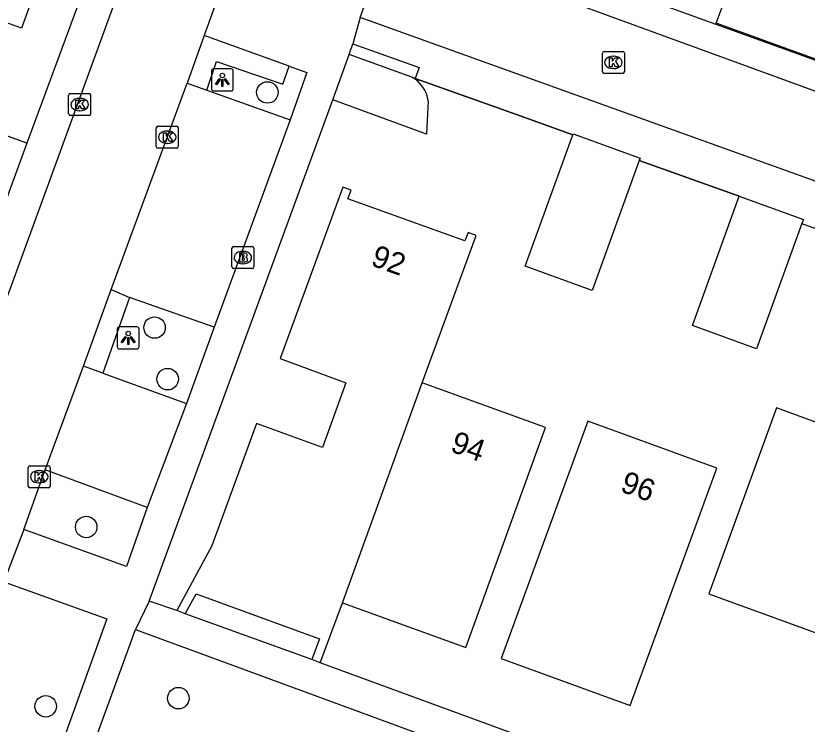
# Model space of a CAD drawing. Extents: x 155275 to 156263, y 382654 to 383635.
# Drawn here: x 156008.18 to 156044.2, y 383111.39 to 383143.62 of the extents above; entities that cross this region are included whole.
import ezdxf

# ---------------------------------------------------------------- set-up
doc = ezdxf.new("R2010")
doc.units = 0
for name, color, linetype in [('IMGEO_Boom', 7, 'Continuous'), ('IMGEO_Brandkraan', 7, 'Continuous'), ('IMGEO_Haag', 7, 'Continuous'), ('IMGEO_Hek', 7, 'Continuous'), ('IMGEO_Kolk', 7, 'Continuous'), ('IMGEO_Lichtpunt', 7, 'Continuous'), ('IMGEO_Pand', 7, 'Continuous'), ('IMGEO_Pand_nummerreeks', 7, 'Continuous'), ('IMGEO_Parkeervlak_open', 7, 'Continuous'), ('IMGEO_Rijbaan_lokaal_open', 7, 'Continuous'), ('IMGEO_Voetpad_open', 7, 'Continuous')]:
    doc.layers.add(name, color=color, linetype=linetype)

msp = doc.modelspace()

# ---------------------------------------------------------------- linework, layer by layer
at = {"layer": 'IMGEO_Boom'}
for centre in [(156019.631, 383140.13), (156014.498, 383129.434), (156015.092, 383127.088), (156011.386, 383120.361), (156015.582, 383112.574), (156009.542, 383112.207)]:
    msp.add_circle(centre, 0.489, dxfattribs=at)
at = {"layer": 'IMGEO_Brandkraan'}
for p, q in [((156018.015, 383132.192), (156018.015, 383133.044)), ((156018.09, 383133.118), (156018.942, 383133.118)), ((156018.503, 383132.898), (156018.528, 383132.898)), ((156019.016, 383133.044), (156019.016, 383132.192)), ((156018.942, 383132.118), (156018.09, 383132.118)), ((156018.526, 383132.338), (156018.501, 383132.338))]:
    msp.add_line(p, q, dxfattribs=at)
for points in [[(156018.015, 383132.192), (156018.015, 383133.044)], [(156018.09, 383133.118), (156018.942, 383133.118)], [(156018.363, 383132.818), (156018.363, 383132.418), (156018.576, 383132.418)], [(156018.594, 383132.818), (156018.363, 383132.818)], [(156019.016, 383133.044), (156019.016, 383132.192)], [(156018.542, 383132.737), (156018.488, 383132.737), (156018.488, 383132.661)], [(156018.488, 383132.661), (156018.541, 383132.661)], [(156018.55, 383132.585), (156018.488, 383132.585), (156018.488, 383132.504)], [(156018.488, 383132.504), (156018.55, 383132.504)], [(156018.942, 383132.118), (156018.09, 383132.118)]]:
    msp.add_lwpolyline(points, dxfattribs=at)
for centre, radius, start, end in [((156018.092, 383133.042), 0.0765, 91.552, 178.448), ((156018.092, 383133.042), 0.0765, 91.552, 178.448), ((156018.598, 383132.673), 0.145, 59.4692, 91.5367), ((156018.623, 383132.72), 0.0922, 285.5137, 58.1501), ((156018.94, 383133.042), 0.0765, 1.552, 88.448), ((156018.94, 383133.042), 0.0765, 1.552, 88.448), ((156018.543, 383132.699), 0.0379, 267.8285, 90.9355), ((156018.551, 383132.544), 0.0404, 269.8759, 90.5077), ((156018.582, 383132.669), 0.251, 268.6676, 293.5347), ((156018.628, 383132.528), 0.105, 301.3115, 78.989), ((156018.092, 383132.194), 0.0765, 181.552, 268.448), ((156018.092, 383132.194), 0.0765, 181.552, 268.448), ((156018.94, 383132.194), 0.0765, 271.552, 358.448), ((156018.94, 383132.194), 0.0765, 271.552, 358.448)]:
    msp.add_arc(centre, radius, start, end, dxfattribs=at)
for centre, major_axis, ratio, start_param, end_param in [((156018.502, 383132.618), (-0.387, 0.002), 0.722429, 4.712389, 7.853982), ((156018.527, 383132.618), (-0.39, 0.002), 0.717154, 1.570796, 4.712389)]:
    msp.add_ellipse(centre, major_axis=major_axis, ratio=ratio, start_param=start_param, end_param=end_param, dxfattribs=at)
at = {"layer": 'IMGEO_Haag'}
msp.add_lwpolyline([(156026.352, 383140.769), (156026.21, 383140.819)], dxfattribs=at)
at = {"layer": 'IMGEO_Hek'}
for points in [[(156026.352, 383140.769), (156026.21, 383140.819)], [(156030.97, 383139.12), (156026.352, 383140.769)], [(156033.539, 383138.203), (156030.97, 383139.12)], [(156041.112, 383135.411), (156036.559, 383137.028)]]:
    msp.add_lwpolyline(points, dxfattribs=at)
at = {"layer": 'IMGEO_Kolk'}
for p, q in [((156034.883, 383141.072), (156034.883, 383141.924)), ((156034.958, 383141.998), (156035.81, 383141.998)), ((156035.884, 383141.924), (156035.884, 383141.072)), ((156035.371, 383141.778), (156035.396, 383141.778)), ((156035.394, 383141.218), (156035.369, 383141.218)), ((156035.81, 383140.998), (156034.958, 383140.998)), ((156010.588, 383139.153), (156010.588, 383140.005)), ((156010.663, 383140.079), (156011.515, 383140.079)), ((156011.589, 383140.005), (156011.589, 383139.153)), ((156011.076, 383139.859), (156011.101, 383139.859)), ((156011.099, 383139.299), (156011.074, 383139.299)), ((156011.515, 383139.079), (156010.663, 383139.079)), ((156014.652, 383138.595), (156015.504, 383138.595)), ((156014.577, 383137.669), (156014.577, 383138.521)), ((156015.065, 383138.375), (156015.09, 383138.375)), ((156015.578, 383138.521), (156015.578, 383137.669)), ((156015.504, 383137.595), (156014.652, 383137.595)), ((156015.088, 383137.815), (156015.063, 383137.815)), ((156008.748, 383122.224), (156008.748, 383123.076)), ((156008.823, 383123.15), (156009.675, 383123.15)), ((156009.749, 383123.076), (156009.749, 383122.224)), ((156009.236, 383122.93), (156009.261, 383122.93)), ((156009.259, 383122.37), (156009.234, 383122.37)), ((156009.675, 383122.15), (156008.823, 383122.15))]:
    msp.add_line(p, q, dxfattribs=at)
for points in [[(156034.883, 383141.072), (156034.883, 383141.924)], [(156034.958, 383141.998), (156035.81, 383141.998)], [(156035.884, 383141.924), (156035.884, 383141.072)], [(156035.204, 383141.698), (156035.327, 383141.698), (156035.327, 383141.547), (156035.457, 383141.698), (156035.621, 383141.698), (156035.475, 383141.547), (156035.628, 383141.298), (156035.476, 383141.298), (156035.391, 383141.462), (156035.327, 383141.395), (156035.327, 383141.298), (156035.204, 383141.298), (156035.204, 383141.698)], [(156035.81, 383140.998), (156034.958, 383140.998)], [(156010.588, 383139.153), (156010.588, 383140.005)], [(156010.663, 383140.079), (156011.515, 383140.079)], [(156011.589, 383140.005), (156011.589, 383139.153)], [(156010.909, 383139.779), (156011.032, 383139.779), (156011.032, 383139.628), (156011.162, 383139.779), (156011.326, 383139.779), (156011.18, 383139.628), (156011.333, 383139.379), (156011.181, 383139.379), (156011.096, 383139.543), (156011.032, 383139.476), (156011.032, 383139.379), (156010.909, 383139.379), (156010.909, 383139.779)], [(156011.515, 383139.079), (156010.663, 383139.079)], [(156014.652, 383138.595), (156015.504, 383138.595)], [(156014.577, 383137.669), (156014.577, 383138.521)], [(156014.898, 383138.295), (156015.021, 383138.295), (156015.021, 383138.144), (156015.151, 383138.295), (156015.315, 383138.295), (156015.169, 383138.144), (156015.322, 383137.895), (156015.17, 383137.895), (156015.085, 383138.059), (156015.021, 383137.992), (156015.021, 383137.895), (156014.898, 383137.895), (156014.898, 383138.295)], [(156015.578, 383138.521), (156015.578, 383137.669)], [(156015.504, 383137.595), (156014.652, 383137.595)], [(156008.748, 383122.224), (156008.748, 383123.076)], [(156008.823, 383123.15), (156009.675, 383123.15)], [(156009.749, 383123.076), (156009.749, 383122.224)], [(156009.069, 383122.85), (156009.192, 383122.85), (156009.192, 383122.699), (156009.322, 383122.85), (156009.486, 383122.85), (156009.34, 383122.699), (156009.493, 383122.45), (156009.341, 383122.45), (156009.256, 383122.614), (156009.192, 383122.547), (156009.192, 383122.45), (156009.069, 383122.45), (156009.069, 383122.85)], [(156009.675, 383122.15), (156008.823, 383122.15)]]:
    msp.add_lwpolyline(points, dxfattribs=at)
for centre, start, end in [((156034.96, 383141.922), 91.552, 178.448), ((156034.96, 383141.922), 91.552, 178.448), ((156035.808, 383141.922), 1.552, 88.448), ((156035.808, 383141.922), 1.552, 88.448), ((156034.96, 383141.074), 181.552, 268.448), ((156034.96, 383141.074), 181.552, 268.448), ((156035.808, 383141.074), 271.552, 358.448), ((156035.808, 383141.074), 271.552, 358.448), ((156010.665, 383140.003), 91.552, 178.448), ((156010.665, 383140.003), 91.552, 178.448), ((156011.513, 383140.003), 1.552, 88.448), ((156011.513, 383140.003), 1.552, 88.448), ((156010.665, 383139.155), 181.552, 268.448), ((156010.665, 383139.155), 181.552, 268.448), ((156011.513, 383139.155), 271.552, 358.448), ((156011.513, 383139.155), 271.552, 358.448), ((156014.654, 383138.519), 91.552, 178.448), ((156014.654, 383138.519), 91.552, 178.448), ((156015.502, 383138.519), 1.552, 88.448), ((156015.502, 383138.519), 1.552, 88.448), ((156014.654, 383137.671), 181.552, 268.448), ((156014.654, 383137.671), 181.552, 268.448), ((156015.502, 383137.671), 271.552, 358.448), ((156015.502, 383137.671), 271.552, 358.448), ((156008.825, 383123.074), 91.552, 178.448), ((156008.825, 383123.074), 91.552, 178.448), ((156009.673, 383123.074), 1.552, 88.448), ((156009.673, 383123.074), 1.552, 88.448), ((156008.825, 383122.226), 181.552, 268.448), ((156008.825, 383122.226), 181.552, 268.448), ((156009.673, 383122.226), 271.552, 358.448), ((156009.673, 383122.226), 271.552, 358.448)]:
    msp.add_arc(centre, 0.0765, start, end, dxfattribs=at)
for centre, major_axis, ratio, start_param, end_param in [((156035.37, 383141.498), (-0.387, 0.002), 0.722429, 4.712389, 7.853982), ((156035.395, 383141.498), (-0.39, 0.002), 0.717154, 1.570796, 4.712389), ((156011.075, 383139.579), (-0.387, 0.002), 0.722429, 4.712389, 7.853982), ((156011.1, 383139.579), (-0.39, 0.002), 0.717154, 1.570796, 4.712389), ((156015.064, 383138.095), (-0.387, 0.002), 0.722429, 4.712389, 7.853982), ((156015.089, 383138.095), (-0.39, 0.002), 0.717154, 1.570796, 4.712389), ((156009.235, 383122.65), (-0.387, 0.002), 0.722429, 4.712389, 7.853982), ((156009.26, 383122.65), (-0.39, 0.002), 0.717154, 1.570796, 4.712389)]:
    msp.add_ellipse(centre, major_axis=major_axis, ratio=ratio, start_param=start_param, end_param=end_param, dxfattribs=at)
at = {"layer": 'IMGEO_Lichtpunt'}
for p, q in [((156017.085, 383141.103), (156017.085, 383140.296)), ((156017.085, 383141.103), (156017.085, 383140.296)), ((156017.987, 383141.198), (156017.179, 383141.198)), ((156017.987, 383141.198), (156017.179, 383141.198)), ((156018.081, 383140.296), (156018.081, 383141.103)), ((156018.081, 383140.296), (156018.081, 383141.103)), ((156017.179, 383140.202), (156017.987, 383140.202)), ((156017.179, 383140.202), (156017.987, 383140.202)), ((156012.798, 383129.366), (156012.798, 383128.559)), ((156012.798, 383129.366), (156012.798, 383128.559)), ((156013.7, 383129.461), (156012.892, 383129.461)), ((156013.7, 383129.461), (156012.892, 383129.461)), ((156013.794, 383128.559), (156013.794, 383129.366)), ((156013.794, 383128.559), (156013.794, 383129.366)), ((156012.892, 383128.465), (156013.7, 383128.465)), ((156012.892, 383128.465), (156013.7, 383128.465))]:
    msp.add_line(p, q, dxfattribs=at)
for points in [[(156017.459, 383140.767), (156017.498, 383140.739), (156017.31, 383140.477), (156017.272, 383140.504), (156017.459, 383140.767)], [(156017.561, 383140.719), (156017.608, 383140.719), (156017.608, 383140.397), (156017.561, 383140.397), (156017.561, 383140.719)], [(156017.671, 383140.739), (156017.709, 383140.766), (156017.896, 383140.504), (156017.857, 383140.476), (156017.671, 383140.739)], [(156013.172, 383129.03), (156013.211, 383129.002), (156013.023, 383128.74), (156012.985, 383128.767), (156013.172, 383129.03)], [(156013.274, 383128.982), (156013.321, 383128.982), (156013.321, 383128.66), (156013.274, 383128.66), (156013.274, 383128.982)], [(156013.384, 383129.002), (156013.422, 383129.029), (156013.609, 383128.767), (156013.57, 383128.739), (156013.384, 383129.002)]]:
    msp.add_lwpolyline(points, dxfattribs=at)
for centre in [(156017.584, 383140.901), (156013.297, 383129.164)]:
    msp.add_circle(centre, 0.0994, dxfattribs=at)
for centre, start, end in [((156017.179, 383141.103), 90, 180), ((156017.179, 383141.103), 90, 180), ((156017.987, 383141.103), 0, 90), ((156017.987, 383141.103), 0, 90), ((156017.179, 383140.296), 180, 270), ((156017.179, 383140.296), 180, 270), ((156017.987, 383140.296), 270, 0), ((156017.987, 383140.296), 270, 360), ((156012.892, 383129.366), 90, 180), ((156012.892, 383129.366), 90, 180), ((156013.7, 383129.366), 0, 90), ((156013.7, 383129.366), 0, 90), ((156012.892, 383128.559), 180, 270), ((156012.892, 383128.559), 180, 270), ((156013.7, 383128.559), 270, 0), ((156013.7, 383128.559), 270, 360)]:
    msp.add_arc(centre, 0.0946, start, end, dxfattribs=at)
at = {"layer": 'IMGEO_Pand'}
for points in [[(156009.825, 383146.862), (156008.442, 383143.061), (156005.928, 383143.963), (156005.071, 383141.609), (155994.416, 383145.488), (155994.83, 383146.634), (155996.634, 383151.628)], [(156045.784, 383144.907), (156044.573, 383141.646), (156040.066, 383143.276), (156041.291, 383146.575), (156045.784, 383144.907)], [(156022.613, 383139.792), (156023.361, 383141.855)], [(156026.21, 383140.819), (156023.361, 383141.855)], [(156026.948, 383139.75), (156026.868, 383138.234), (156022.613, 383139.792)], [(156008.682, 383137.817), (156005.863, 383138.845)], [(156036.559, 383137.028), (156034.41, 383131.127), (156031.366, 383132.235), (156033.539, 383138.203)], [(156033.539, 383138.203), (156033.556, 383138.25), (156036.6, 383137.142), (156036.559, 383137.028)], [(156008.682, 383137.817), (156007.649, 383135.001)], [(156026.673, 383126.926), (156029.142, 383133.624), (156028.767, 383133.763), (156028.625, 383133.378), (156023.299, 383135.294), (156023.44, 383135.679), (156023.065, 383135.816), (156020.209, 383128.022), (156023.204, 383126.925), (156022.136, 383123.975), (156019.139, 383125.068), (156017.11, 383119.503), (156015.517, 383116.569)], [(156043.962, 383134.17), (156041.89, 383128.464), (156038.974, 383129.523), (156041.112, 383135.411)], [(156041.112, 383135.411), (156044.028, 383134.352), (156043.962, 383134.17)], [(156023.055, 383116.914), (156026.673, 383126.926)], [(156023.055, 383116.914), (156028.669, 383114.879), (156032.288, 383124.881), (156026.673, 383126.926)], [(156048.892, 383123.558), (156042.811, 383125.782), (156039.73, 383117.325), (156045.807, 383115.102), (156048.892, 383123.558)], [(156040.083, 383123.037), (156034.213, 383125.181), (156030.268, 383114.378), (156036.139, 383112.235), (156040.083, 383123.037)], [(156015.896, 383116.419), (156016.386, 383117.314), (156022.006, 383115.269), (156021.658, 383114.332)], [(156022.042, 383114.189), (156023.055, 383116.914)], [(156015.896, 383116.419), (156015.517, 383116.569)], [(156022.042, 383114.189), (156021.658, 383114.332)]]:
    msp.add_lwpolyline(points, dxfattribs=at)
msp.add_arc((156025.574, 383139.591), 1.383, 6.6092, 62.6305, dxfattribs=at)
at = {"layer": 'IMGEO_Parkeervlak_open'}
for points in [[(156016.878, 383140.241), (156020.674, 383138.89)], [(156017.206, 383129.455), (156013.354, 383130.805)], [(156012.145, 383127.363), (156015.945, 383125.986)], [(156014.164, 383121.251), (156009.516, 383122.962)]]:
    msp.add_lwpolyline(points, dxfattribs=at)
at = {"layer": 'IMGEO_Rijbaan_lokaal_open'}
for points in [[(155978.27, 383049.91), (155978.483, 383050.407), (155986.615, 383072.853), (155988.629, 383078.321), (155989.904, 383081.846), (156015.13, 383150.933), (156019.183, 383149.44)], [(156019.183, 383149.44), (156017.84, 383145.727), (156016.752, 383142.721)], [(156023.853, 383143.537), (156025.211, 383147.267)], [(156025.211, 383147.267), (156107.575, 383117.208)], [(156106.323, 383113.601), (156050.435, 383133.994), (156023.853, 383143.537)], [(156016.752, 383142.721), (156015.981, 383140.549)], [(156012.53, 383131.172), (156015.981, 383140.549)], [(156011.265, 383127.675), (156012.53, 383131.172)], [(156009.516, 383122.962), (156011.265, 383127.675)], [(156008.546, 383120.25), (156009.516, 383122.962)], [(156008.546, 383120.25), (156007.639, 383117.862)]]:
    msp.add_lwpolyline(points, dxfattribs=at)
at = {"layer": 'IMGEO_Voetpad_open'}
for points in [[(156025.63, 383148.455), (156055.509, 383137.651)], [(156011.767, 383146.16), (156008.682, 383137.817)], [(156023.853, 383143.537), (156023.529, 383142.338)], [(156020.624, 383141.333), (156016.752, 383142.721)], [(156023.361, 383141.855), (156023.529, 383142.338)], [(156023.529, 383142.338), (156026.536, 383141.266), (156026.352, 383140.769)], [(156016.878, 383140.241), (156017.315, 383141.545), (156020.34, 383140.511), (156020.624, 383141.333)], [(156020.624, 383141.333), (156021.429, 383141.044), (156020.674, 383138.89)], [(156026.352, 383140.769), (156030.97, 383139.12), (156033.539, 383138.203)], [(156015.981, 383140.549), (156016.878, 383140.241)], [(156014.252, 383116.986), (156022.613, 383139.792)], [(156020.674, 383138.89), (156017.206, 383129.455)], [(156036.559, 383137.028), (156041.112, 383135.411)], [(156043.962, 383134.17), (156049.14, 383132.268)], [(156012.53, 383131.172), (156013.354, 383130.805)], [(156013.354, 383130.805), (156012.145, 383127.363)], [(156017.206, 383129.455), (156015.945, 383125.986)], [(156012.145, 383127.363), (156011.265, 383127.675)], [(156015.945, 383125.986), (156014.164, 383121.251)], [(156014.164, 383121.251), (156013.214, 383118.56), (156008.546, 383120.25)], [(156007.639, 383117.862), (156012.321, 383116.179), (156008.909, 383106.684), (156004.235, 383108.392)], [(156014.252, 383116.986), (156013.634, 383115.696)], [(156015.517, 383116.569), (156014.252, 383116.986)], [(156021.658, 383114.332), (156015.896, 383116.419)], [(156010.175, 383106.213), (156013.634, 383115.696)], [(156013.634, 383115.696), (156034.711, 383107.955)], [(156068.609, 383097.246), (156041.9, 383106.898), (156022.042, 383114.189)]]:
    msp.add_lwpolyline(points, dxfattribs=at)

# ---------------------------------------------------------------- texts
at = {"layer": 'IMGEO_Pand_nummerreeks'}
for s, rotation, p in [('92', 340.2141, (156024.293, 383132.279)), ('94', 339.9882, (156027.911, 383123.814)), ('96', 339.9354, (156035.645, 383121.996))]:
    msp.add_text(s, height=1, rotation=rotation, dxfattribs=at).set_placement(p)

doc.saveas('drawing.dxf')
